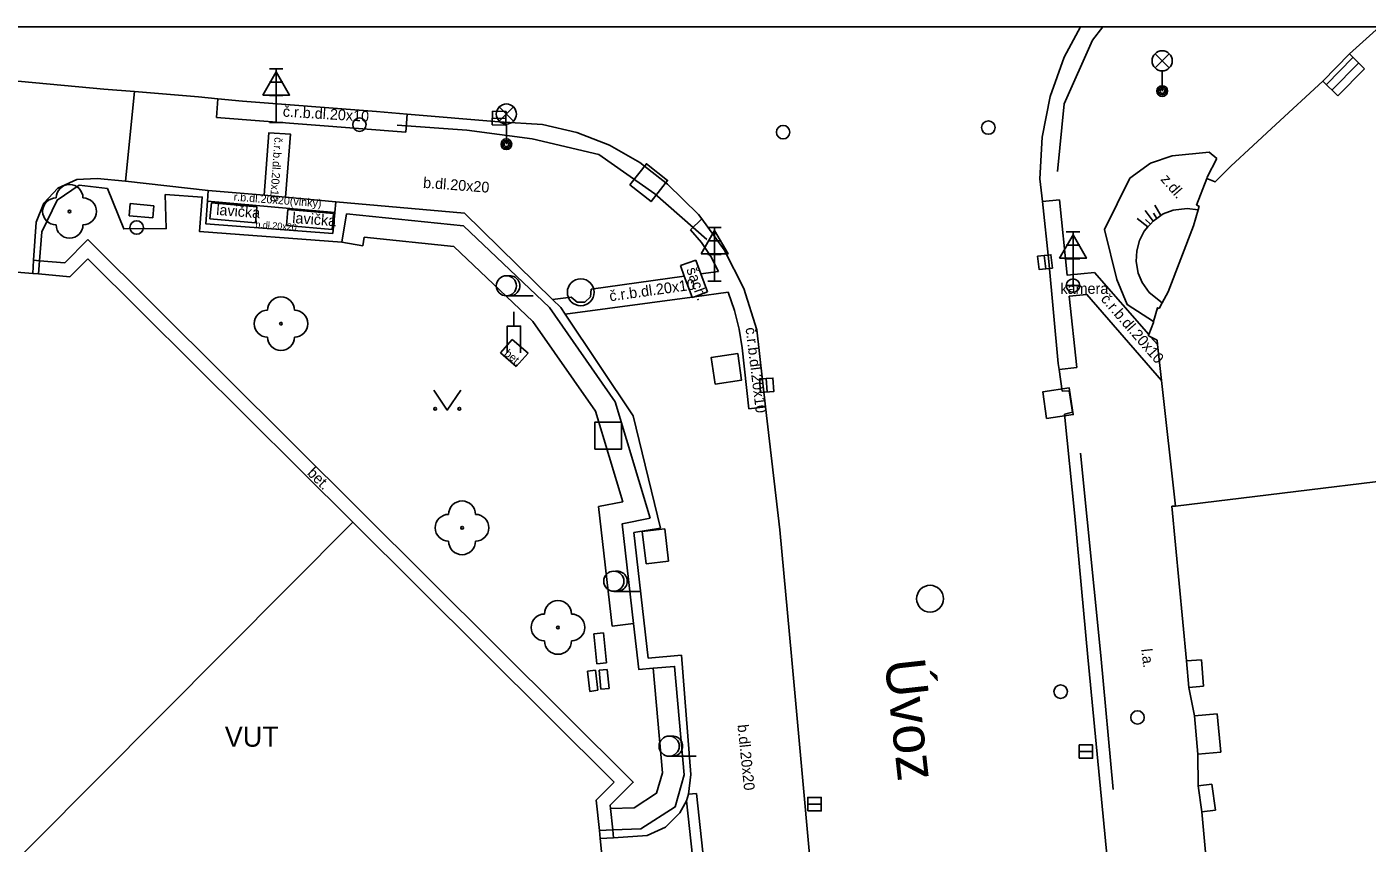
# Model space of a CAD drawing. Extents: x -600309 to -598967, y -1161267 to -1160292.
# Drawn here: x -599189.97 to -599140.08, y -1160322.74 to -1160292.35 of the extents above; entities that cross this region are included whole.
import ezdxf

# ---------------------------------------------------------------- set-up
doc = ezdxf.new("R2010")
doc.units = 0
for name, color, linetype in [('Level 10', 7, 'Continuous'), ('Level 11', 7, 'Continuous'), ('Level 15', 7, 'Continuous'), ('Level 21', 7, 'Continuous'), ('Level 22', 7, 'Continuous'), ('Level 24', 7, 'Continuous'), ('Level 25', 7, 'Continuous'), ('Level 26', 7, 'Continuous'), ('Level 27', 7, 'Continuous'), ('Level 28', 7, 'Continuous'), ('Level 31', 7, 'Continuous'), ('Level 33', 7, 'Continuous'), ('Level 34', 7, 'Continuous'), ('Level 36', 7, 'Continuous'), ('Level 38', 7, 'Continuous'), ('Level 40', 7, 'Continuous'), ('Level 41', 7, 'Continuous'), ('Level 42', 7, 'Continuous'), ('Level 5', 7, 'Continuous'), ('Level 50', 7, 'Continuous'), ('Level 53', 7, 'Continuous'), ('Level 6', 7, 'Continuous'), ('Level 7', 7, 'Continuous'), ('Level 9', 7, 'Continuous'), ('Vrstva 63', 7, 'Continuous')]:
    doc.layers.add(name, color=color, linetype=linetype)

msp = doc.modelspace()

# ---------------------------------------------------------------- linework, layer by layer
at = {"layer": 'Level 10'}
for points in [[(-599152.26, -1160298.01), (-599152.18, -1160296.46), (-599151.88, -1160294.94), (-599151.36, -1160293.48), (-599150.7565, -1160292.3474)], [(-599187.1, -1160294.67), (-599199.11, -1160293.55)], [(-599176.96, -1160295.5), (-599181.94, -1160295.11), (-599182.86, -1160295.03), (-599183.58, -1160294.96), (-599185.96, -1160294.76), (-599187.1, -1160294.67)], [(-599176.96, -1160295.5), (-599175.81, -1160295.6), (-599172.4, -1160295.88)], [(-599172.4, -1160295.88), (-599170.78, -1160295.99)], [(-599170.78, -1160295.99), (-599169.5, -1160296.28), (-599168.28, -1160296.75), (-599167.15, -1160297.4), (-599166.12, -1160298.21)], [(-599151.43, -1160305.91), (-599151.55, -1160305.1), (-599151.58, -1160304.88), (-599151.93, -1160301.08), (-599152.17, -1160298.85), (-599152.26, -1160298.01)], [(-599166.12, -1160298.21), (-599164.97, -1160299.34), (-599164.85, -1160299.5), (-599164.01, -1160300.65), (-599163.28, -1160302.09), (-599162.8, -1160303.63)], [(-599162.8, -1160303.63), (-599162.47, -1160306.5), (-599161.94, -1160311.07), (-599161.51, -1160315.78)], [(-599151.17, -1160305.9), (-599151.43, -1160305.91)], [(-599151.17, -1160305.9), (-599151.05, -1160306.7), (-599151.35, -1160306.77)], [(-599150.96, -1160310.57), (-599151.35, -1160306.77)], [(-599149.54, -1160325.62), (-599150.48, -1160315.82), (-599150.96, -1160310.57)], [(-599160.44, -1160327.53), (-599161.51, -1160315.78)]]:
    msp.add_lwpolyline(points, dxfattribs=at)
at = {"layer": 'Level 11'}
for points in [[(-599141.6, -1160294.5), (-599140.61, -1160293.49)], [(-599141.39, -1160294.71), (-599140.4, -1160293.7)], [(-599185.96, -1160294.76), (-599186.3, -1160298.1)], [(-599182.86, -1160295.03), (-599182.91, -1160295.73)], [(-599175.81, -1160295.6), (-599175.86, -1160296.27)], [(-599175.86, -1160296.27), (-599182.91, -1160295.73)], [(-599181.14, -1160298.62), (-599180.96, -1160296.29), (-599180.16, -1160296.34), (-599180.34, -1160298.69)], [(-599148.91, -1160297.98), (-599148.15, -1160297.43), (-599147.34, -1160297.15), (-599145.96, -1160297.02), (-599145.68, -1160297.25)], [(-599146.04, -1160297.95), (-599145.68, -1160297.25)], [(-599189.62, -1160299.62), (-599189.34, -1160298.91), (-599188.81, -1160298.35), (-599188.11, -1160298.03), (-599187.35, -1160297.99)], [(-599187.35, -1160297.99), (-599186.3, -1160298.1), (-599183.22, -1160298.44), (-599183.25, -1160298.84), (-599183.31, -1160299.68), (-599178.58, -1160300.04), (-599178.51, -1160299.26), (-599178.47, -1160298.86), (-599173.68, -1160299.28), (-599170.4, -1160302.5), (-599170.09, -1160302.8), (-599169.93, -1160303.04), (-599167.4, -1160306.83), (-599166.38, -1160311.01)], [(-599148.03, -1160303.32), (-599149.01, -1160302.69), (-599149.4, -1160301.76), (-599149.86, -1160299.89), (-599148.91, -1160297.98)], [(-599146.05, -1160298), (-599146.04, -1160297.95)], [(-599183.22, -1160298.44), (-599181.14, -1160298.62), (-599180.34, -1160298.69), (-599178.47, -1160298.86)], [(-599183.25, -1160298.84), (-599178.51, -1160299.26)], [(-599152.17, -1160298.85), (-599151.53, -1160298.79)], [(-599148.21, -1160303.8), (-599150.23, -1160301.49), (-599151.25, -1160301.59), (-599151.53, -1160298.79)], [(-599148.19, -1160302.24), (-599148.46, -1160301.87), (-599148.6, -1160301.52), (-599148.68, -1160301.08), (-599148.66, -1160300.69), (-599148.56, -1160300.3), (-599148.38, -1160299.95), (-599148.25, -1160299.8), (-599148.15, -1160299.69), (-599148.05, -1160299.58), (-599147.91, -1160299.48), (-599147.76, -1160299.37), (-599147.67, -1160299.31), (-599147.3, -1160299.17), (-599146.78, -1160299.11)], [(-599146.78, -1160299.11), (-599146.37, -1160299.16)], [(-599164.85, -1160299.5), (-599165.27, -1160299.91)], [(-599189.62, -1160299.62), (-599189.72, -1160301.04), (-599189.75, -1160301.53)], [(-599165.27, -1160299.91), (-599164.86, -1160300.38), (-599164.51, -1160300.9), (-599164.23, -1160301.46)], [(-599187.7, -1160300.27), (-599188.56, -1160301.14), (-599189.5, -1160301.06)], [(-599187.7, -1160300.27), (-599167.4, -1160320.47), (-599168.26, -1160321.33), (-599168.25, -1160321.45), (-599168.16, -1160322.25)], [(-599189.5, -1160301.06), (-599189.72, -1160301.04)], [(-599164.23, -1160301.46), (-599164.88, -1160301.55)], [(-599165.5, -1160301.63), (-599168.97, -1160302.11)], [(-599170.4, -1160302.5), (-599169.71, -1160302.41)], [(-599165.21, -1160302.41), (-599169.93, -1160303.04)], [(-599168.97, -1160302.11), (-599168.99, -1160302.4), (-599169.2, -1160302.6), (-599169.49, -1160302.6), (-599169.71, -1160302.41)], [(-599163.86, -1160302.23), (-599165.12, -1160302.4)], [(-599163.63, -1160302.91), (-599163.86, -1160302.23)], [(-599151.17, -1160302.38), (-599150.51, -1160302.32), (-599147.73, -1160305.51)], [(-599150.89, -1160305.03), (-599151.17, -1160302.38)], [(-599147.71, -1160302.62), (-599148.19, -1160302.24)], [(-599163.46, -1160303.6), (-599163.63, -1160302.91)], [(-599163.34, -1160304.3), (-599163.46, -1160303.6)], [(-599172.34, -1160304.49), (-599171.9, -1160303.99)], [(-599171.9, -1160303.99), (-599171.31, -1160304.5)], [(-599148.14, -1160303.89), (-599147.88, -1160304.18)], [(-599171.75, -1160305), (-599172.34, -1160304.49)], [(-599171.31, -1160304.5), (-599171.75, -1160305)], [(-599163.1, -1160306.57), (-599163.34, -1160304.3)], [(-599151.55, -1160305.1), (-599150.89, -1160305.03)], [(-599162.47, -1160306.5), (-599163.1, -1160306.57)], [(-599167.37, -1160311.18), (-599166.38, -1160311.01)], [(-599166.84, -1160315.85), (-599167.37, -1160311.18)], [(-599165.6, -1160315.74), (-599166.84, -1160315.85)], [(-599165.6, -1160315.74), (-599165.26, -1160320.19)], [(-599165.26, -1160320.19), (-599165.34, -1160320.92), (-599165.41, -1160321.16), (-599165.66, -1160321.61), (-599166.2, -1160322.14), (-599166.88, -1160322.45)], [(-599165.34, -1160320.92), (-599165.04, -1160320.89)], [(-599164.3, -1160327.79), (-599165.04, -1160320.89)], [(-599164.7, -1160327.8), (-599165.41, -1160321.16)], [(-599168.63, -1160322.57), (-599168.13, -1160322.54), (-599166.88, -1160322.45)], [(-599168.16, -1160322.25), (-599168.13, -1160322.54)]]:
    msp.add_lwpolyline(points, dxfattribs=at)
at = {"layer": 'Level 15'}
for points in [[(-599147.76, -1160299.37), (-599147.98, -1160298.99)], [(-599148.25, -1160299.8), (-599148.64, -1160299.48)], [(-599148.05, -1160299.58), (-599148.34, -1160299.19)], [(-599148.15, -1160299.69), (-599148.33, -1160299.52)], [(-599147.91, -1160299.48), (-599148.03, -1160299.29)]]:
    msp.add_lwpolyline(points, dxfattribs=at)
at = {"layer": 'Level 21'}
for points in [[(-599178.25, -1160300.36), (-599177.46, -1160300.5)], [(-599177.46, -1160300.5), (-599177.41, -1160300.18), (-599174.07, -1160300.53), (-599171.13, -1160303.32), (-599168.8, -1160306.66), (-599167.79, -1160310.03), (-599168.69, -1160310.21), (-599168.18, -1160314.66)], [(-599168.18, -1160314.66), (-599167.39, -1160314.56)], [(-599166.66, -1160316.23), (-599166.31, -1160320.12), (-599166.53, -1160320.88), (-599167.36, -1160321.42), (-599168.25, -1160321.45)]]:
    msp.add_lwpolyline(points, dxfattribs=at)
at = {"layer": 'Level 22'}
for centre in [(-599188.38, -1160299.22), (-599180.51, -1160303.4), (-599173.77, -1160311), (-599170.2, -1160314.71)]:
    msp.add_circle(centre, 0.05, dxfattribs=at)
for centre, start, end in [((-599188.38, -1160298.72), 0, 180), ((-599188.88, -1160299.22), 90, 270), ((-599187.88, -1160299.22), 270, 90), ((-599188.38, -1160299.72), 180, 0), ((-599180.51, -1160302.9), 0, 180), ((-599181.01, -1160303.4), 90, 270), ((-599180.01, -1160303.4), 270, 90), ((-599180.51, -1160303.9), 180, 0), ((-599173.77, -1160310.5), 0, 180), ((-599174.27, -1160311), 90, 270), ((-599173.27, -1160311), 270, 90), ((-599173.77, -1160311.5), 180, 0), ((-599170.2, -1160314.21), 0, 180), ((-599170.7, -1160314.71), 90, 270), ((-599169.7, -1160314.71), 270, 90), ((-599170.2, -1160315.21), 180, 0)]:
    msp.add_arc(centre, 0.5, start, end, dxfattribs=at)
at = {"layer": 'Level 24'}
for points in [[(-599186.16, -1160299.38), (-599186.12, -1160298.93)], [(-599186.12, -1160298.93), (-599185.24, -1160299.01)], [(-599185.24, -1160299.01), (-599185.28, -1160299.46)], [(-599185.28, -1160299.46), (-599186.16, -1160299.38)], [(-599167.06, -1160311.14), (-599166.22, -1160311.04)], [(-599166.22, -1160311.04), (-599166.08, -1160312.24)], [(-599166.92, -1160312.34), (-599167.06, -1160311.14)], [(-599166.08, -1160312.24), (-599166.92, -1160312.34)], [(-599168.87, -1160314.95), (-599168.51, -1160314.91)], [(-599168.75, -1160316.07), (-599168.87, -1160314.95)], [(-599168.51, -1160314.91), (-599168.39, -1160316.03)], [(-599168.39, -1160316.03), (-599168.75, -1160316.07)], [(-599168.8, -1160316.3), (-599169.1, -1160316.34)], [(-599169.1, -1160316.34), (-599169.01, -1160317.09)], [(-599168.71, -1160317.05), (-599168.8, -1160316.3)], [(-599168.37, -1160316.27), (-599168.67, -1160316.3)], [(-599168.67, -1160316.3), (-599168.6, -1160317.01)], [(-599168.3, -1160316.98), (-599168.37, -1160316.27)], [(-599169.01, -1160317.09), (-599168.71, -1160317.05)], [(-599168.6, -1160317.01), (-599168.3, -1160316.98)]]:
    msp.add_lwpolyline(points, dxfattribs=at)
at = {"layer": 'Level 25'}
for radius in [0.25, 0.0303]:
    msp.add_circle((-599151.03, -1160301.98), radius, dxfattribs=at)
at = {"layer": 'Level 26'}
for points in [[(-599167.5219, -1160298.2353), (-599166.7347, -1160298.8519), (-599166.1181, -1160298.0647), (-599166.9053, -1160297.4481)], [(-599164.3523, -1160305.6471), (-599163.3629, -1160305.5023), (-599163.5077, -1160304.5129), (-599164.4971, -1160304.6577)], [(-599152.0123, -1160306.9271), (-599151.0229, -1160306.7823), (-599151.1677, -1160305.7929), (-599152.1571, -1160305.9377)], [(-599168.83, -1160308.07), (-599167.83, -1160308.07), (-599167.83, -1160307.07), (-599168.83, -1160307.07)]]:
    msp.add_lwpolyline(points, close=True, dxfattribs=at)
for points in [[(-599165.64, -1160301.24), (-599165.07, -1160301.03)], [(-599165.07, -1160301.03), (-599164.88, -1160301.55), (-599164.63, -1160302.22)], [(-599165.2, -1160302.43), (-599165.21, -1160302.41), (-599165.5, -1160301.63), (-599165.64, -1160301.24)], [(-599164.63, -1160302.22), (-599165.12, -1160302.4), (-599165.2, -1160302.43)]]:
    msp.add_lwpolyline(points, dxfattribs=at)
at = {"layer": 'Level 27'}
for p, q in [((-599172.6399, -1160295.7432), (-599172.1401, -1160295.7568)), ((-599152.0401, -1160301.3582), (-599152.0999, -1160300.8618)), ((-599162.4475, -1160305.4406), (-599162.4125, -1160305.9394)), ((-599150.8, -1160319.33), (-599150.3, -1160319.33)), ((-599160.9, -1160321.29), (-599160.4, -1160321.29))]:
    msp.add_line(p, q, dxfattribs=at)
for points in [[(-599172.6467, -1160295.9931), (-599172.1469, -1160296.0067), (-599172.1333, -1160295.5069), (-599172.6331, -1160295.4933)], [(-599151.7919, -1160301.3283), (-599151.8517, -1160300.8319), (-599152.3481, -1160300.8917), (-599152.2883, -1160301.3881)], [(-599162.6969, -1160305.4582), (-599162.6618, -1160305.9569), (-599162.1631, -1160305.9218), (-599162.1982, -1160305.4231)], [(-599150.8, -1160319.58), (-599150.3, -1160319.58), (-599150.3, -1160319.08), (-599150.8, -1160319.08)], [(-599160.9, -1160321.54), (-599160.4, -1160321.54), (-599160.4, -1160321.04), (-599160.9, -1160321.04)]]:
    msp.add_lwpolyline(points, close=True, dxfattribs=at)
for centre in [(-599169.35, -1160302.23), (-599156.35, -1160313.64)]:
    msp.add_circle(centre, 0.5, dxfattribs=at)
at = {"layer": 'Level 28'}
for centre in [(-599154.18, -1160296.1), (-599151.49, -1160317.1)]:
    msp.add_circle(centre, 0.25, dxfattribs=at)
at = {"layer": 'Level 31'}
for centre in [(-599177.59, -1160295.99), (-599161.82, -1160296.27), (-599185.88, -1160299.82), (-599148.63, -1160318.06)]:
    msp.add_circle(centre, 0.25, dxfattribs=at)
at = {"layer": 'Level 33'}
for p, q in [((-599147.975, -1160293.88), (-599147.445, -1160293.35)), ((-599147.975, -1160293.35), (-599147.445, -1160293.88)), ((-599180.94, -1160293.91), (-599180.44, -1160293.91)), ((-599180.69, -1160295.91), (-599180.69, -1160293.91)), ((-599147.71, -1160293.99), (-599147.71, -1160294.74)), ((-599180.94, -1160294.41), (-599180.44, -1160294.41)), ((-599180.94, -1160294.91), (-599180.44, -1160294.91)), ((-599172.385, -1160295.86), (-599171.855, -1160295.33)), ((-599172.385, -1160295.33), (-599171.855, -1160295.86)), ((-599180.94, -1160295.91), (-599180.44, -1160295.91)), ((-599172.12, -1160295.97), (-599172.12, -1160296.72)), ((-599164.62, -1160299.82), (-599164.12, -1160299.82)), ((-599164.37, -1160301.82), (-599164.37, -1160299.82)), ((-599151.28, -1160299.98), (-599150.78, -1160299.98)), ((-599151.03, -1160301.98), (-599151.03, -1160299.98)), ((-599164.62, -1160300.32), (-599164.12, -1160300.32)), ((-599151.28, -1160300.48), (-599150.78, -1160300.48)), ((-599164.62, -1160300.82), (-599164.12, -1160300.82)), ((-599151.28, -1160300.98), (-599150.78, -1160300.98)), ((-599164.62, -1160301.82), (-599164.12, -1160301.82)), ((-599151.28, -1160301.98), (-599150.78, -1160301.98))]:
    msp.add_line(p, q, dxfattribs=at)
for centre, radius in [((-599147.71, -1160293.615), 0.375), ((-599147.71, -1160294.74), 0.2), ((-599147.71, -1160294.74), 0.1445), ((-599147.71, -1160294.74), 0.0876), ((-599172.12, -1160295.595), 0.375), ((-599172.12, -1160296.72), 0.2), ((-599172.12, -1160296.72), 0.1445), ((-599172.12, -1160296.72), 0.0876)]:
    msp.add_circle(centre, radius, dxfattribs=at)
at = {"layer": 'Level 34'}
for p, q in [((-599180.69, -1160294.892), (-599180.69, -1160295.91)), ((-599180.94, -1160295.91), (-599180.44, -1160295.91)), ((-599164.37, -1160300.802), (-599164.37, -1160301.82)), ((-599151.03, -1160300.962), (-599151.03, -1160301.98)), ((-599164.62, -1160301.82), (-599164.12, -1160301.82)), ((-599151.28, -1160301.98), (-599150.78, -1160301.98))]:
    msp.add_line(p, q, dxfattribs=at)
for points in [[(-599181.19, -1160294.892), (-599180.19, -1160294.892), (-599180.69, -1160294.026)], [(-599164.87, -1160300.802), (-599163.87, -1160300.802), (-599164.37, -1160299.936)], [(-599151.53, -1160300.962), (-599150.53, -1160300.962), (-599151.03, -1160300.096)]]:
    msp.add_lwpolyline(points, close=True, dxfattribs=at)
at = {"layer": 'Level 36'}
for p, q in [((-599172.12, -1160302.365), (-599171.12, -1160302.365)), ((-599168.12, -1160313.365), (-599167.12, -1160313.365)), ((-599166.06, -1160319.505), (-599165.06, -1160319.505))]:
    msp.add_line(p, q, dxfattribs=at)
msp.add_lwpolyline([(-599174.82, -1160305.87), (-599174.32, -1160306.62), (-599173.82, -1160305.87)], dxfattribs=at)
for centre, radius in [((-599172.12, -1160301.9896), 0.375), ((-599174.7702, -1160306.5698), 0.05), ((-599173.8708, -1160306.5698), 0.05), ((-599168.12, -1160312.9896), 0.375), ((-599166.06, -1160319.1296), 0.375)]:
    msp.add_circle(centre, radius, dxfattribs=at)
for centre in [(-599171.995, -1160301.9896), (-599167.995, -1160312.9896), (-599165.935, -1160319.1296)]:
    msp.add_arc(centre, 0.375, 260.40593, 99.59407, dxfattribs=at)
at = {"layer": 'Level 38'}
msp.add_line((-599171.84, -1160303.49), (-599171.84, -1160302.96), dxfattribs=at)
msp.add_lwpolyline([(-599172.09, -1160304.49), (-599172.09, -1160303.49), (-599171.59, -1160303.49), (-599171.59, -1160304.49)], dxfattribs=at)
at = {"layer": 'Level 5'}
msp.add_line((-599140.74, -1160293.36), (-599139.6244, -1160292.3474), dxfattribs=at)
for points in [[(-599140.74, -1160293.36), (-599141.73, -1160294.37)], [(-599140.18, -1160293.91), (-599140.74, -1160293.36)], [(-599143.48, -1160295.99), (-599141.73, -1160294.37)], [(-599141.73, -1160294.37), (-599141.17, -1160294.92)], [(-599144.32, -1160296.77), (-599145.15, -1160297.53), (-599145.74, -1160298.12), (-599146.05, -1160298)], [(-599146.43, -1160298.99), (-599146.05, -1160298)], [(-599146.54, -1160299.76), (-599146.37, -1160299.16), (-599146.33, -1160299.03)], [(-599146.33, -1160299.03), (-599146.43, -1160298.99)], [(-599188.37, -1160301.65), (-599187.7, -1160300.98)], [(-599168.11, -1160320.47), (-599177.83, -1160310.79), (-599187.7, -1160300.98)], [(-599194.58, -1160301.13), (-599189.75, -1160301.53), (-599189.54, -1160301.55), (-599188.37, -1160301.65)], [(-599147.49, -1160302.21), (-599147.71, -1160302.62), (-599147.82, -1160302.83)], [(-599147.82, -1160302.83), (-599147.88, -1160302.81), (-599148.03, -1160303.32), (-599148.04, -1160303.36), (-599148.21, -1160303.8), (-599148.23, -1160303.84), (-599148.14, -1160303.89), (-599147.9, -1160304.02), (-599147.88, -1160304.18), (-599147.73, -1160305.51), (-599147.22, -1160310.19)], [(-599147.22, -1160310.19), (-599134.8, -1160308.68)], [(-599147.22, -1160310.19), (-599147.35, -1160310.2)], [(-599147.35, -1160310.2), (-599146.8, -1160315.95)], [(-599177.83, -1160310.79), (-599204.03, -1160337.11)], [(-599146.25, -1160315.91), (-599146.8, -1160315.95)], [(-599146.8, -1160315.95), (-599146.72, -1160316.94)], [(-599146.17, -1160316.9), (-599146.72, -1160316.94)], [(-599146.72, -1160316.94), (-599146.51, -1160318)], [(-599145.66, -1160317.92), (-599146.51, -1160318)], [(-599146.51, -1160318), (-599146.38, -1160319.43)], [(-599145.53, -1160319.35), (-599146.38, -1160319.43)], [(-599146.38, -1160319.43), (-599146.37, -1160320.61)], [(-599168.78, -1160321.14), (-599168.11, -1160320.47)], [(-599145.86, -1160320.54), (-599146.37, -1160320.61)], [(-599146.37, -1160320.61), (-599146.23, -1160321.58)], [(-599168.78, -1160321.14), (-599168.66, -1160322.27), (-599168.63, -1160322.57), (-599168.06, -1160328.13)], [(-599145.72, -1160321.51), (-599146.23, -1160321.58)], [(-599146.23, -1160321.58), (-599145.78, -1160326.64)]]:
    msp.add_lwpolyline(points, dxfattribs=at)
at = {"layer": 'Level 53'}
for points in [[(-599183.16, -1160299.5), (-599183.1, -1160298.9)], [(-599183.1, -1160298.9), (-599181.41, -1160299.05)], [(-599181.41, -1160299.05), (-599181.46, -1160299.65)], [(-599181.46, -1160299.65), (-599183.16, -1160299.5)], [(-599180.31, -1160299.75), (-599180.26, -1160299.15)], [(-599180.26, -1160299.15), (-599178.56, -1160299.3)], [(-599178.56, -1160299.3), (-599178.61, -1160299.9)], [(-599178.61, -1160299.9), (-599180.31, -1160299.75)]]:
    msp.add_lwpolyline(points, dxfattribs=at)
at = {"layer": 'Level 6'}
for points in [[(-599141.17, -1160294.92), (-599140.18, -1160293.91)], [(-599144.32, -1160296.77), (-599143.48, -1160295.99)], [(-599147.49, -1160302.21), (-599146.54, -1160299.76)], [(-599146.25, -1160315.91), (-599146.17, -1160316.9)], [(-599145.66, -1160317.92), (-599145.53, -1160319.35)], [(-599145.86, -1160320.54), (-599145.72, -1160321.51)]]:
    msp.add_lwpolyline(points, dxfattribs=at)
at = {"layer": 'Level 7'}
for points in [[(-599184.82, -1160298.59), (-599184.78, -1160299.86), (-599186.36, -1160299.87), (-599186.97, -1160298.37), (-599188.02, -1160298.24), (-599188.84, -1160298.8), (-599189.41, -1160299.98), (-599189.5, -1160301.06)], [(-599178.07, -1160299.31), (-599178.25, -1160300.36), (-599183.54, -1160299.97), (-599183.44, -1160298.69), (-599184.82, -1160298.59)], [(-599173.72, -1160299.76), (-599178.07, -1160299.31)], [(-599173.72, -1160299.76), (-599170.52, -1160302.8), (-599168.07, -1160306.31)], [(-599189.5, -1160301.06), (-599189.54, -1160301.55)], [(-599166.77, -1160310.64), (-599168.07, -1160306.31)], [(-599168.16, -1160322.25), (-599167.11, -1160322.21), (-599165.84, -1160321.39), (-599165.5, -1160320.2), (-599165.86, -1160316.16), (-599166.66, -1160316.23), (-599167.19, -1160316.28), (-599167.39, -1160314.56), (-599167.81, -1160310.85), (-599166.77, -1160310.64)], [(-599168.66, -1160322.27), (-599168.16, -1160322.25)]]:
    msp.add_lwpolyline(points, dxfattribs=at)
at = {"layer": 'Level 9'}
for points in [[(-599151.61, -1160297.73), (-599151.36, -1160295.21), (-599150.3, -1160292.85), (-599149.923, -1160292.3474)], [(-599176.18, -1160296.01), (-599173.59, -1160296.2), (-599171.16, -1160296.52)], [(-599168.68, -1160297.1), (-599171.16, -1160296.52)], [(-599166.6, -1160298.56), (-599168.68, -1160297.1)], [(-599164.66, -1160300.27), (-599166.6, -1160298.56)], [(-599150.75, -1160308.22), (-599149.99, -1160315.75), (-599149.54, -1160320.74)]]:
    msp.add_lwpolyline(points, dxfattribs=at)
at = {"layer": 'Vrstva 63'}
msp.add_lwpolyline([(-600308.541, -1160292.3474), (-598967.1085, -1160292.3474), (-598967.1085, -1161267.0314), (-600308.541, -1161267.0314)], close=True, dxfattribs=at)

# ---------------------------------------------------------------- texts
at = {"layer": 'Level 40'}
for s, height, rotation, p in [('č.r.b.dl.20x10', 0.399996, 356.49231, (-599180.45, -1160295.69)), ('č.r.b.dl.20x10', 0.3, 266, (-599180.75, -1160296.45)), ('b.dl.20x20', 0.4, 355.67459, (-599175.23, -1160298.34)), ('z.dl.', 0.4, 311, (-599147.79, -1160298.04)), ('r.b.dl.20x20(vlnky)', 0.3, 355.67459, (-599182.28, -1160298.82)), ('b.dl.20x20', 0.25, 355.67459, (-599181.47, -1160299.82)), ('č.r.b.dl.20x10', 0.399996, 7.99751, (-599168.26, -1160302.57)), ('č.r.b.dl.20x10', 0.399996, 311, (-599150.02, -1160302.5)), ('č.r.b.dl.20x10', 0.399996, 277, (-599163.22, -1160303.56)), ('bet.', 0.3, 319, (-599172.22, -1160304.55)), ('bet.', 0.4, 315.14715, (-599179.56, -1160308.99)), ('l.a.', 0.4, 276.48819, (-599148.49, -1160315.52)), ('b.dl.20x20', 0.4, 275.88792, (-599163.52, -1160318.34))]:
    msp.add_text(s, height=height, rotation=rotation, dxfattribs=at).set_placement(p)
at = {"layer": 'Level 41'}
msp.add_text('VUT', height=0.75, dxfattribs=at).set_placement((-599182.6, -1160319.15))
msp.add_text('VUT', height=0.75, dxfattribs=at).set_placement((-599182.6, -1160319.15))
at = {"layer": 'Level 42'}
for s, rotation, p in [('lavička', 355.67459, (-599182.93, -1160299.35)), ('lavička', 355.67459, (-599180.1, -1160299.65)), ('šach.', 290, (-599165.43, -1160301.38))]:
    msp.add_text(s, height=0.4, rotation=rotation, dxfattribs=at).set_placement(p)
msp.add_text('kamera', height=0.4, dxfattribs=at).set_placement((-599151.5, -1160302.29))
at = {"layer": 'Level 50'}
msp.add_text('Úvoz', height=1.5, rotation=276.3642, dxfattribs=at).set_placement((-599158.043, -1160315.9448))

doc.saveas('drawing.dxf')
